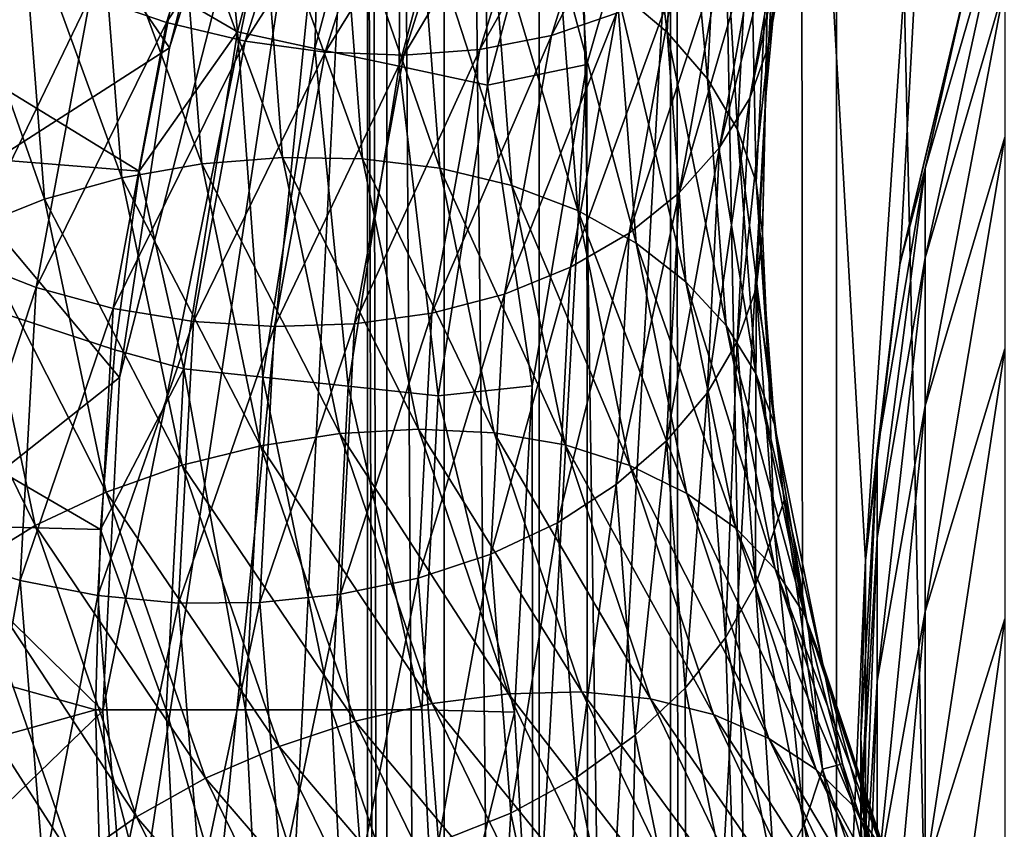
# Model space of a CAD drawing. Header units: metres. Extents: x -44 to 117, y -432 to 89.
# Tile 866 of 1056: x -17.26 to -12.27, y -67.61 to -63.5. Entities that reach past the tile are written whole.
import ezdxf

# ---------------------------------------------------------------- set-up
doc = ezdxf.new("R2010")
doc.units = ezdxf.units.M
doc.layers.add('solid_125568', color=7, linetype='CONTINUOUS')

msp = doc.modelspace()

# ---------------------------------------------------------------- linework, layer by layer
at = {"layer": 'solid_125568'}
for points in [[(-15.40254, -93, 340.735443), (-15.402534, -48, 340.735504), (-15.5, -48, 339)], [(-15.5, -60.414574, 339), (-15.40254, -93, 340.735443), (-15.5, -48, 339)], [(-15.40254, -93, 340.735443), (-15.111373, -93, 342.449127), (-15.402534, -48, 340.735504)], [(-15.111373, -93, 342.449127), (-15.111362, -48, 342.449158), (-15.402534, -48, 340.735504)], [(-15.111373, -93, 342.449127), (-14.630195, -93, 344.119324), (-15.111362, -48, 342.449158)], [(-14.630195, -93, 344.119324), (-14.630145, -48, 344.119446), (-15.111362, -48, 342.449158)], [(-14.630195, -93, 344.119324), (-13.965014, -93, 345.725189), (-14.630145, -48, 344.119446)], [(-13.965014, -93, 345.725189), (-13.964935, -48, 345.725372), (-14.630145, -48, 344.119446)], [(-13.965014, -93, 345.725189), (-13.124227, -93, 347.24649), (-13.964935, -48, 345.725372)], [(-13.124227, -93, 347.24649), (-13.124097, -48, 347.246704), (-13.964935, -48, 345.725372)], [(-13.124227, -93, 347.24649), (-12.118398, -93, 348.664093), (-13.124097, -48, 347.246704)], [(-12.118398, -93, 348.664093), (-12.118189, -48, 348.664337), (-13.124097, -48, 347.246704)], [(-12.500022, -59.156666, 266.5), (-12.977232, -66.241318, 266.5), (-13.301452, -60.61076, 266.5)], [(-12.500022, -59.156666, 266.5), (-12.802526, -64.74556, 266.5), (-12.977232, -66.241318, 266.5)], [(-12.500022, -59.156666, 266.5), (-12.452427, -63.269264, 266.5), (-12.802526, -64.74556, 266.5)], [(-16.840956, -67.005081, 339), (-15.5, -60.414574, 339), (-16.756636, -65.316864, 339)], [(-16.755577, -68.693657, 339), (-15.5, -60.414574, 339), (-16.840956, -67.005081, 339)], [(-16.756636, -65.316864, 339), (-15.5, -60.414574, 339), (-16.503376, -63.644943, 339)], [(-16.501005, -70.366684, 339), (-15.5, -60.414574, 339), (-16.755577, -68.693657, 339)], [(-16.503376, -63.644943, 339), (-15.5, -60.414574, 339), (-16.083273, -62.005394, 339)], [(-16.080383, -72.003906, 339), (-15.5, -60.414574, 339), (-16.501005, -70.366684, 339)], [(-16.080383, -72.003906, 339), (-15.5, -73.585426, 339), (-15.5, -60.414574, 339)], [(-15.5, -60.414574, 339), (-15.5, -73.585426, 339), (-15.40254, -93, 340.735443)], [(-13.301452, -60.61076, 266.5), (-13.924395, -71.887314, 266.5), (-13.932282, -62.135212, 266.5)], [(-13.301452, -60.61076, 266.5), (-13.291088, -73.410728, 266.5), (-13.924395, -71.887314, 266.5)], [(-13.301452, -60.61076, 266.5), (-12.977232, -66.241318, 266.5), (-13.291088, -73.410728, 266.5)], [(-16.159698, -63.565151, 267.072937), (-16.263805, -62.485748, 267.378693), (-15.712133, -61.894817, 267.072937)], [(-16.159698, -63.565151, 267.072937), (-15.712133, -61.894817, 267.072937), (-15.766674, -63.648689, 266.826752)], [(-15.712133, -61.894817, 267.072937), (-15.329995, -62.018982, 266.826752), (-15.766674, -63.648689, 266.826752)], [(-16.65653, -64.270561, 267.378693), (-20.5, -63.961185, 271.223572), (-20.5, -61.914711, 271.621307)], [(-16.484341, -63.372837, 267.378693), (-16.65653, -64.270561, 267.378693), (-20.5, -61.914711, 271.621307)], [(-16.503376, -63.644943, 339), (-16.083273, -62.005394, 339), (-17.224192, -62.591362, 335.706604)], [(-15.766674, -63.648689, 266.826752), (-15.329995, -62.018982, 266.826752), (-15.340792, -63.739216, 266.646545)], [(-15.329995, -62.018982, 266.826752), (-14.915908, -62.153526, 266.646545), (-15.340792, -63.739216, 266.646545)], [(-16.904335, -63.384155, 900.804504), (-16.519276, -63.517509, 900.816406), (-16.063076, -62.090366, 901.87915)], [(-16.063076, -62.090366, 901.87915), (-16.519276, -63.517509, 900.816406), (-15.674752, -62.213505, 901.822083)], [(-13.9828, -63.565365, 896.100342), (-14.236588, -63.350231, 895.901611), (-14.170581, -62.060612, 896.779236)], [(-13.917931, -62.295189, 896.959778), (-13.9828, -63.565365, 896.100342), (-14.170581, -62.060612, 896.779236)], [(-15.340792, -63.739216, 266.646545), (-14.915908, -62.153526, 266.646545), (-14.892558, -63.834488, 266.536713)], [(-14.915908, -62.153526, 266.646545), (-14.480089, -62.295135, 266.536713), (-14.892558, -63.834488, 266.536713)], [(-13.932282, -62.135212, 266.5), (-14.389252, -63.729527, 266.5), (-14.480089, -62.295135, 266.536713)], [(-13.932282, -62.135212, 266.5), (-14.383941, -70.293732, 266.5), (-14.389252, -63.729527, 266.5)], [(-13.932282, -62.135212, 266.5), (-13.924395, -71.887314, 266.5), (-14.383941, -70.293732, 266.5)], [(-14.568661, -63.5835, 900.338257), (-14.239073, -63.469501, 900.146179), (-13.845744, -62.199997, 901.026367)], [(-14.166244, -62.291744, 901.245728), (-14.568661, -63.5835, 900.338257), (-13.845744, -62.199997, 901.026367)], [(-16.519276, -63.517509, 900.816406), (-16.119904, -63.612431, 900.790405), (-15.674752, -62.213505, 901.822083)], [(-15.674752, -62.213505, 901.822083), (-16.119904, -63.612431, 900.790405), (-15.281667, -62.296974, 901.728027)], [(-16.119904, -63.612431, 900.790405), (-15.715666, -63.667618, 900.728149), (-15.281667, -62.296974, 901.728027)], [(-15.281667, -62.296974, 901.728027), (-15.715666, -63.667618, 900.728149), (-14.89305, -62.338985, 901.599121)], [(-14.930546, -63.654243, 900.500671), (-14.568661, -63.5835, 900.338257), (-14.166244, -62.291744, 901.245728)], [(-14.518159, -62.337818, 901.437622), (-14.930546, -63.654243, 900.500671), (-14.166244, -62.291744, 901.245728)], [(-14.389252, -63.729527, 266.5), (-14.892558, -63.834488, 266.536713), (-14.480089, -62.295135, 266.536713)], [(-13.777343, -63.803383, 896.318542), (-13.9828, -63.565365, 896.100342), (-13.917931, -62.295189, 896.959778)], [(-13.713406, -62.549282, 897.163818), (-13.777343, -63.803383, 896.318542), (-13.917931, -62.295189, 896.959778)], [(-15.715666, -63.667618, 900.728149), (-15.316047, -63.681915, 900.631104), (-14.89305, -62.338985, 901.599121)], [(-15.316047, -63.681915, 900.631104), (-14.930546, -63.654243, 900.500671), (-14.518159, -62.337818, 901.437622)], [(-14.89305, -62.338985, 901.599121), (-15.316047, -63.681915, 900.631104), (-14.518159, -62.337818, 901.437622)], [(-13.563691, -63.900143, 898.358887), (-13.468946, -63.635441, 898.110535), (-13.252798, -62.41169, 898.930725)], [(-13.346026, -62.671192, 899.188721), (-13.563691, -63.900143, 898.358887), (-13.252798, -62.41169, 898.930725)], [(-13.252798, -62.41169, 898.930725), (-13.468946, -63.635441, 898.110535), (-13.311299, -62.554852, 898.403809)], [(-16.159698, -63.565151, 267.072937), (-16.484341, -63.372837, 267.378693), (-16.263805, -62.485748, 267.378693)], [(-13.625051, -64.058777, 896.551147), (-13.777343, -63.803383, 896.318542), (-13.713406, -62.549282, 897.163818)], [(-13.561819, -62.817024, 897.386536), (-13.625051, -64.058777, 896.551147), (-13.713406, -62.549282, 897.163818)], [(-13.468946, -63.635441, 898.110535), (-13.420795, -63.231873, 897.951782), (-13.311299, -62.554852, 898.403809)], [(-17.578888, -64.33699, 335.706604), (-17.224192, -62.591362, 335.706604), (-18.077271, -63.278858, 332.339172)], [(-16.503376, -63.644943, 339), (-17.224192, -62.591362, 335.706604), (-17.578888, -64.33699, 335.706604)], [(-13.716107, -64.150169, 898.600952), (-13.563691, -63.900143, 898.358887), (-13.346026, -62.671192, 899.188721)], [(-13.496016, -62.91188, 899.445007), (-13.716107, -64.150169, 898.600952), (-13.346026, -62.671192, 899.188721)], [(-16.452589, -62.786198, 895.357666), (-16.340189, -64.233543, 894.307739), (-16.860533, -62.827805, 895.389832)], [(-16.039883, -62.783638, 895.361023), (-15.930298, -64.201324, 894.343506), (-16.452589, -62.786198, 895.357666)], [(-15.930298, -64.201324, 894.343506), (-16.340189, -64.233543, 894.307739), (-16.452589, -62.786198, 895.357666)], [(-15.525278, -64.208298, 894.41394), (-15.930298, -64.201324, 894.343506), (-16.039883, -62.783638, 895.361023)], [(-15.632075, -62.820171, 895.39978), (-15.525278, -64.208298, 894.41394), (-16.039883, -62.783638, 895.361023)], [(-16.860533, -62.827805, 895.389832), (-16.745352, -64.304176, 894.307434), (-17.254045, -62.908344, 895.457581)], [(-16.340189, -64.233543, 894.307739), (-16.745352, -64.304176, 894.307434), (-16.860533, -62.827805, 895.389832)], [(-15.134741, -64.255165, 894.518372), (-15.525278, -64.208298, 894.41394), (-15.632075, -62.820171, 895.39978)], [(-15.238834, -62.895779, 895.473999), (-15.134741, -64.255165, 894.518372), (-15.632075, -62.820171, 895.39978)], [(-13.530757, -64.326042, 896.792969), (-13.625051, -64.058777, 896.551147), (-13.561819, -62.817024, 897.386536)], [(-13.46798, -63.092552, 897.623169), (-13.530757, -64.326042, 896.792969), (-13.561819, -62.817024, 897.386536)], [(-17.254045, -62.908344, 895.457581), (-17.13619, -64.412376, 894.343445), (-17.623465, -63.027683, 895.561035)], [(-16.745352, -64.304176, 894.307434), (-17.13619, -64.412376, 894.343445), (-17.254045, -62.908344, 895.457581)], [(-14.768292, -64.342682, 894.656006), (-15.134741, -64.255165, 894.518372), (-15.238834, -62.895779, 895.473999)], [(-14.869824, -63.010483, 895.583618), (-14.768292, -64.342682, 894.656006), (-15.238834, -62.895779, 895.473999)], [(-12.270483, -62.861412, 235.593475), (-12.674063, -64.257858, 235.704498), (-12.453864, -63.271557, 239.5)], [(-12.674063, -64.709412, 231.929123), (-12.674063, -64.257858, 235.704498), (-12.270483, -62.861412, 235.593475)], [(-12.270483, -63.326172, 231.707672), (-12.674063, -64.709412, 231.929123), (-12.270483, -62.861412, 235.593475)], [(-13.921377, -64.380043, 898.831543), (-13.716107, -64.150169, 898.600952), (-13.496016, -62.91188, 899.445007)], [(-13.698018, -63.128601, 899.693787), (-13.921377, -64.380043, 898.831543), (-13.496016, -62.91188, 899.445007)], [(-17.13619, -64.412376, 894.343445), (-17.503119, -64.557289, 894.416626), (-17.623465, -63.027683, 895.561035)], [(-14.434691, -64.470688, 894.825134), (-14.768292, -64.342682, 894.656006), (-14.869824, -63.010483, 895.583618)], [(-14.533874, -63.163464, 895.727661), (-14.434691, -64.470688, 894.825134), (-14.869824, -63.010483, 895.583618)], [(-13.46798, -63.092552, 897.623169), (-13.499354, -64.586731, 897.037781), (-13.530757, -64.326042, 896.792969)], [(-13.46798, -63.092552, 897.623169), (-13.483542, -63.909344, 897.496033), (-13.499354, -64.586731, 897.037781)], [(-13.46798, -63.092552, 897.623169), (-13.420795, -63.231873, 897.951782), (-13.483542, -63.909344, 897.496033)], [(-14.174684, -64.584274, 899.045288), (-13.921377, -64.380043, 898.831543), (-13.698018, -63.128601, 899.693787)], [(-13.947285, -63.316189, 899.929382), (-14.174684, -64.584274, 899.045288), (-13.698018, -63.128601, 899.693787)], [(-14.139488, -64.635109, 895.020935), (-14.434691, -64.470688, 894.825134), (-14.533874, -63.163464, 895.727661)], [(-14.236588, -63.350231, 895.901611), (-14.139488, -64.635109, 895.020935), (-14.533874, -63.163464, 895.727661)], [(-17.265638, -63.213688, 900.753174), (-17.547092, -64.716751, 899.598572), (-16.904335, -63.384155, 900.804504)], [(-13.468946, -63.635441, 898.110535), (-13.483542, -63.909344, 897.496033), (-13.420795, -63.231873, 897.951782)], [(-12.802526, -64.74556, 266.5), (-12.452427, -63.269264, 266.5), (-12.802501, -64.742577, 239.5)], [(-12.452427, -63.269264, 266.5), (-12.453864, -63.271557, 239.5), (-12.802501, -64.742577, 239.5)], [(-12.674063, -64.257858, 235.704498), (-12.802501, -64.742577, 239.5), (-12.453864, -63.271557, 239.5)], [(-14.471211, -64.757393, 899.237), (-14.174684, -64.584274, 899.045288), (-13.947285, -63.316189, 899.929382)], [(-14.239073, -63.469501, 900.146179), (-14.471211, -64.757393, 899.237), (-13.947285, -63.316189, 899.929382)], [(-13.88747, -64.830894, 895.237854), (-14.139488, -64.635109, 895.020935), (-14.236588, -63.350231, 895.901611)], [(-13.9828, -63.565365, 896.100342), (-13.88747, -64.830894, 895.237854), (-14.236588, -63.350231, 895.901611)], [(-12.674063, -65.459045, 228.201462), (-12.674063, -64.709412, 231.929123), (-12.270483, -63.326172, 231.707672)], [(-12.270483, -64.097725, 227.870987), (-12.674063, -65.459045, 228.201462), (-12.270483, -63.326172, 231.707672)], [(-17.547092, -64.716751, 899.598572), (-17.17985, -64.860512, 899.677856), (-16.904335, -63.384155, 900.804504)], [(-16.904335, -63.384155, 900.804504), (-17.17985, -64.860512, 899.677856), (-16.519276, -63.517509, 900.816406)], [(-16.159698, -63.565151, 267.072937), (-16.65653, -64.270561, 267.378693), (-16.484341, -63.372837, 267.378693)], [(-14.806157, -64.894028, 899.401184), (-14.471211, -64.757393, 899.237), (-14.239073, -63.469501, 900.146179)], [(-14.568661, -63.5835, 900.338257), (-14.806157, -64.894028, 899.401184), (-14.239073, -63.469501, 900.146179)], [(-17.17985, -64.860512, 899.677856), (-16.788473, -64.965828, 899.720032), (-16.519276, -63.517509, 900.816406)], [(-16.519276, -63.517509, 900.816406), (-16.788473, -64.965828, 899.720032), (-16.119904, -63.612431, 900.790405)], [(-16.430212, -65.273117, 267.072937), (-16.65653, -64.270561, 267.378693), (-16.159698, -63.565151, 267.072937)], [(-16.430212, -65.273117, 267.072937), (-16.159698, -63.565151, 267.072937), (-16.030609, -65.315117, 266.826752)], [(-16.159698, -63.565151, 267.072937), (-15.766674, -63.648689, 266.826752), (-16.030609, -65.315117, 266.826752)], [(-15.173914, -64.989868, 899.533386), (-14.806157, -64.894028, 899.401184), (-14.568661, -63.5835, 900.338257)], [(-14.930546, -63.654243, 900.500671), (-15.173914, -64.989868, 899.533386), (-14.568661, -63.5835, 900.338257)], [(-13.683435, -65.05291, 895.470337), (-13.88747, -64.830894, 895.237854), (-13.9828, -63.565365, 896.100342)], [(-13.777343, -63.803383, 896.318542), (-13.683435, -65.05291, 895.470337), (-13.9828, -63.565365, 896.100342)], [(-16.756636, -65.316864, 339), (-16.503376, -63.644943, 339), (-17.578888, -64.33699, 335.706604)], [(-16.788473, -64.965828, 899.720032), (-16.382572, -65.032013, 899.725952), (-16.119904, -63.612431, 900.790405)], [(-16.119904, -63.612431, 900.790405), (-16.382572, -65.032013, 899.725952), (-15.715666, -63.667618, 900.728149)], [(-16.030609, -65.315117, 266.826752), (-15.766674, -63.648689, 266.826752), (-15.597598, -65.360626, 266.646545)], [(-15.766674, -63.648689, 266.826752), (-15.340792, -63.739216, 266.646545), (-15.597598, -65.360626, 266.646545)], [(-15.56566, -65.044518, 899.631958), (-15.173914, -64.989868, 899.533386), (-14.930546, -63.654243, 900.500671)], [(-15.316047, -63.681915, 900.631104), (-15.56566, -65.044518, 899.631958), (-14.930546, -63.654243, 900.500671)], [(-13.62689, -65.13549, 897.513977), (-13.531707, -64.865578, 897.275452), (-13.468946, -63.635441, 898.110535)], [(-13.563691, -63.900143, 898.358887), (-13.62689, -65.13549, 897.513977), (-13.468946, -63.635441, 898.110535)], [(-13.468946, -63.635441, 898.110535), (-13.531707, -64.865578, 897.275452), (-13.483542, -63.909344, 897.496033)], [(-16.382572, -65.032013, 899.725952), (-15.971758, -65.058411, 899.696411), (-15.715666, -63.667618, 900.728149)], [(-15.715666, -63.667618, 900.728149), (-15.971758, -65.058411, 899.696411), (-15.316047, -63.681915, 900.631104)], [(-15.971758, -65.058411, 899.696411), (-15.56566, -65.044518, 899.631958), (-15.316047, -63.681915, 900.631104)], [(-15.597598, -65.360626, 266.646545), (-15.340792, -63.739216, 266.646545), (-15.141861, -65.408524, 266.536713)], [(-15.340792, -63.739216, 266.646545), (-14.892558, -63.834488, 266.536713), (-15.141861, -65.408524, 266.536713)], [(-14.389252, -63.729527, 266.5), (-14.665768, -65.358582, 266.5), (-14.892558, -63.834488, 266.536713)], [(-14.389252, -63.729527, 266.5), (-14.663097, -68.665108, 266.5), (-14.665768, -65.358582, 266.5)], [(-14.389252, -63.729527, 266.5), (-14.383941, -70.293732, 266.5), (-14.663097, -68.665108, 266.5)], [(-13.532184, -65.296005, 895.712891), (-13.683435, -65.05291, 895.470337), (-13.777343, -63.803383, 896.318542)], [(-13.625051, -64.058777, 896.551147), (-13.532184, -65.296005, 895.712891), (-13.777343, -63.803383, 896.318542)], [(-14.665768, -65.358582, 266.5), (-15.141861, -65.408524, 266.536713), (-14.892558, -63.834488, 266.536713)], [(-13.779998, -65.394897, 897.741699), (-13.62689, -65.13549, 897.513977), (-13.563691, -63.900143, 898.358887)], [(-13.716107, -64.150169, 898.600952), (-13.779998, -65.394897, 897.741699), (-13.563691, -63.900143, 898.358887)], [(-13.531707, -64.865578, 897.275452), (-13.499354, -64.586731, 897.037781), (-13.483542, -63.909344, 897.496033)], [(-16.853989, -66.087372, 267.378693), (-20.5, -65.992523, 271.024719), (-20.5, -63.961185, 271.223572)], [(-16.779867, -65.176292, 267.378693), (-16.853989, -66.087372, 267.378693), (-20.5, -63.961185, 271.223572)], [(-16.65653, -64.270561, 267.378693), (-16.779867, -65.176292, 267.378693), (-20.5, -63.961185, 271.223572)], [(-13.438514, -65.555038, 895.9599), (-13.532184, -65.296005, 895.712891), (-13.625051, -64.058777, 896.551147)], [(-13.530757, -64.326042, 896.792969), (-13.438514, -65.555038, 895.9599), (-13.625051, -64.058777, 896.551147)], [(-12.674063, -66.502022, 224.545029), (-12.674063, -65.459045, 228.201462), (-12.270483, -64.097725, 227.870987)], [(-12.270483, -65.171211, 224.10759), (-12.674063, -66.502022, 224.545029), (-12.270483, -64.097725, 227.870987)], [(-13.986197, -65.637993, 897.953857), (-13.779998, -65.394897, 897.741699), (-13.716107, -64.150169, 898.600952)], [(-13.921377, -64.380043, 898.831543), (-13.986197, -65.637993, 897.953857), (-13.716107, -64.150169, 898.600952)], [(-15.930298, -64.201324, 894.343506), (-15.639897, -65.600723, 893.336975), (-16.340189, -64.233543, 894.307739)], [(-15.242262, -65.578606, 893.438843), (-15.639897, -65.600723, 893.336975), (-15.930298, -64.201324, 894.343506)], [(-15.525278, -64.208298, 894.41394), (-15.242262, -65.578606, 893.438843), (-15.930298, -64.201324, 894.343506)], [(-16.340189, -64.233543, 894.307739), (-16.042322, -65.662117, 893.269043), (-16.745352, -64.304176, 894.307434)], [(-15.639897, -65.600723, 893.336975), (-16.042322, -65.662117, 893.269043), (-16.340189, -64.233543, 894.307739)], [(-14.858862, -65.597206, 893.573181), (-15.242262, -65.578606, 893.438843), (-15.525278, -64.208298, 894.41394)], [(-15.134741, -64.255165, 894.518372), (-14.858862, -65.597206, 893.573181), (-15.525278, -64.208298, 894.41394)], [(-14.499135, -65.657967, 893.738525), (-14.858862, -65.597206, 893.573181), (-15.134741, -64.255165, 894.518372)], [(-14.768292, -64.342682, 894.656006), (-14.499135, -65.657967, 893.738525), (-15.134741, -64.255165, 894.518372)], [(-16.745352, -64.304176, 894.307434), (-16.440105, -65.761299, 893.236633), (-17.13619, -64.412376, 894.343445)], [(-16.430212, -65.273117, 267.072937), (-16.779867, -65.176292, 267.378693), (-16.65653, -64.270561, 267.378693)], [(-16.042322, -65.662117, 893.269043), (-16.440105, -65.761299, 893.236633), (-16.745352, -64.304176, 894.307434)], [(-12.674063, -64.257858, 235.704498), (-12.918259, -65.690575, 235.818405), (-12.802501, -64.742577, 239.5)], [(-12.918259, -66.128578, 232.156326), (-12.918259, -65.690575, 235.818405), (-12.674063, -64.257858, 235.704498)], [(-12.674063, -64.709412, 231.929123), (-12.918259, -66.128578, 232.156326), (-12.674063, -64.257858, 235.704498)], [(-16.756636, -65.316864, 339), (-17.578888, -64.33699, 335.706604), (-17.75713, -66.109352, 335.706604)], [(-14.17167, -65.761406, 893.932556), (-14.499135, -65.657967, 893.738525), (-14.768292, -64.342682, 894.656006)], [(-14.434691, -64.470688, 894.825134), (-14.17167, -65.761406, 893.932556), (-14.768292, -64.342682, 894.656006)], [(-13.530757, -64.326042, 896.792969), (-13.499354, -64.586731, 897.037781), (-13.468062, -65.263504, 896.578125)], [(-13.530757, -64.326042, 896.792969), (-13.468062, -65.263504, 896.578125), (-13.438514, -65.555038, 895.9599)], [(-14.240658, -65.858948, 898.145508), (-13.986197, -65.637993, 897.953857), (-13.921377, -64.380043, 898.831543)], [(-14.174684, -64.584274, 899.045288), (-14.240658, -65.858948, 898.145508), (-13.921377, -64.380043, 898.831543)], [(-17.13619, -64.412376, 894.343445), (-16.823833, -65.896706, 893.241211), (-17.503119, -64.557289, 894.416626)], [(-16.440105, -65.761299, 893.236633), (-16.823833, -65.896706, 893.241211), (-17.13619, -64.412376, 894.343445)], [(-13.8819, -65.903847, 894.150024), (-14.17167, -65.761406, 893.932556), (-14.434691, -64.470688, 894.825134)], [(-14.139488, -64.635109, 895.020935), (-13.8819, -65.903847, 894.150024), (-14.434691, -64.470688, 894.825134)], [(-17.503119, -64.557289, 894.416626), (-17.184105, -66.066765, 893.284363), (-17.837328, -64.737297, 894.526855)], [(-16.823833, -65.896706, 893.241211), (-17.184105, -66.066765, 893.284363), (-17.503119, -64.557289, 894.416626)], [(-14.538548, -66.051971, 898.311768), (-14.240658, -65.858948, 898.145508), (-14.174684, -64.584274, 899.045288)], [(-14.471211, -64.757393, 899.237), (-14.538548, -66.051971, 898.311768), (-14.174684, -64.584274, 899.045288)], [(-13.531707, -64.865578, 897.275452), (-13.468062, -65.263504, 896.578125), (-13.499354, -64.586731, 897.037781)], [(-13.634513, -66.080597, 894.38501), (-13.8819, -65.903847, 894.150024), (-14.139488, -64.635109, 895.020935)], [(-13.88747, -64.830894, 895.237854), (-13.634513, -66.080597, 894.38501), (-14.139488, -64.635109, 895.020935)], [(-17.184105, -66.066765, 893.284363), (-17.512266, -66.269226, 893.366699), (-17.837328, -64.737297, 894.526855)], [(-17.547092, -64.716751, 899.598572), (-17.628714, -66.227829, 898.424622), (-17.17985, -64.860512, 899.677856)], [(-12.802526, -64.74556, 266.5), (-12.802501, -64.742577, 239.5), (-12.978006, -66.244118, 239.5)], [(-12.918259, -65.690575, 235.818405), (-12.978006, -66.244118, 239.5), (-12.802501, -64.742577, 239.5)], [(-12.977232, -66.241318, 266.5), (-12.802526, -64.74556, 266.5), (-12.978006, -66.244118, 239.5)], [(-12.918259, -66.855705, 228.540527), (-12.918259, -66.128578, 232.156326), (-12.674063, -64.709412, 231.929123)], [(-12.674063, -65.459045, 228.201462), (-12.918259, -66.855705, 228.540527), (-12.674063, -64.709412, 231.929123)], [(-14.875036, -66.21138, 898.447754), (-14.538548, -66.051971, 898.311768), (-14.471211, -64.757393, 899.237)], [(-14.806157, -64.894028, 899.401184), (-14.875036, -66.21138, 898.447754), (-14.471211, -64.757393, 899.237)], [(-13.434216, -66.286865, 894.631592), (-13.634513, -66.080597, 894.38501), (-13.88747, -64.830894, 895.237854)], [(-13.683435, -65.05291, 895.470337), (-13.434216, -66.286865, 894.631592), (-13.88747, -64.830894, 895.237854)], [(-17.628714, -66.227829, 898.424622), (-17.259714, -66.344696, 898.532227), (-17.17985, -64.860512, 899.677856)], [(-17.17985, -64.860512, 899.677856), (-17.259714, -66.344696, 898.532227), (-16.788473, -64.965828, 899.720032)], [(-15.244477, -66.332466, 898.549316), (-14.875036, -66.21138, 898.447754), (-14.806157, -64.894028, 899.401184)], [(-15.173914, -64.989868, 899.533386), (-15.244477, -66.332466, 898.549316), (-14.806157, -64.894028, 899.401184)], [(-13.62689, -65.13549, 897.513977), (-13.533971, -66.366295, 896.666199), (-13.531707, -64.865578, 897.275452)], [(-13.533971, -66.366295, 896.666199), (-13.439439, -66.091209, 896.4375), (-13.531707, -64.865578, 897.275452)], [(-13.531707, -64.865578, 897.275452), (-13.439439, -66.091209, 896.4375), (-13.468062, -65.263504, 896.578125)], [(-17.259714, -66.344696, 898.532227), (-16.866476, -66.421791, 898.605164), (-16.788473, -64.965828, 899.720032)], [(-16.788473, -64.965828, 899.720032), (-16.866476, -66.421791, 898.605164), (-16.382572, -65.032013, 899.725952)], [(-15.638005, -66.414238, 898.615662), (-15.244477, -66.332466, 898.549316), (-15.173914, -64.989868, 899.533386)], [(-15.56566, -65.044518, 899.631958), (-15.638005, -66.414238, 898.615662), (-15.173914, -64.989868, 899.533386)], [(-16.866476, -66.421791, 898.605164), (-16.458668, -66.459068, 898.643433), (-16.382572, -65.032013, 899.725952)], [(-16.382572, -65.032013, 899.725952), (-16.458668, -66.459068, 898.643433), (-15.971758, -65.058411, 899.696411)], [(-16.045958, -66.456505, 898.646973), (-15.638005, -66.414238, 898.615662), (-15.56566, -65.044518, 899.631958)], [(-15.971758, -65.058411, 899.696411), (-16.045958, -66.456505, 898.646973), (-15.56566, -65.044518, 899.631958)], [(-13.285721, -66.51786, 894.883972), (-13.434216, -66.286865, 894.631592), (-13.683435, -65.05291, 895.470337)], [(-13.532184, -65.296005, 895.712891), (-13.285721, -66.51786, 894.883972), (-13.683435, -65.05291, 895.470337)], [(-16.458668, -66.459068, 898.643433), (-16.045958, -66.456505, 898.646973), (-15.971758, -65.058411, 899.696411)], [(-13.779998, -65.394897, 897.741699), (-13.686015, -66.635017, 896.879578), (-13.62689, -65.13549, 897.513977)], [(-13.686015, -66.635017, 896.879578), (-13.533971, -66.366295, 896.666199), (-13.62689, -65.13549, 897.513977)], [(-16.430212, -65.273117, 267.072937), (-16.853989, -66.087372, 267.378693), (-16.779867, -65.176292, 267.378693)], [(-12.674063, -67.831772, 220.982849), (-12.674063, -66.502022, 224.545029), (-12.270483, -65.171211, 224.10759)], [(-12.270483, -66.539856, 220.441223), (-12.674063, -67.831772, 220.982849), (-12.270483, -65.171211, 224.10759)], [(-16.520716, -67, 267.072937), (-16.853989, -66.087372, 267.378693), (-16.430212, -65.273117, 267.072937)], [(-16.520716, -67, 267.072937), (-16.430212, -65.273117, 267.072937), (-16.118912, -67, 266.826752)], [(-16.430212, -65.273117, 267.072937), (-16.030609, -65.315117, 266.826752), (-16.118912, -67, 266.826752)], [(-13.193739, -66.768776, 895.136169), (-13.285721, -66.51786, 894.883972), (-13.532184, -65.296005, 895.712891)], [(-13.438514, -65.555038, 895.9599), (-13.193739, -66.768776, 895.136169), (-13.532184, -65.296005, 895.712891)], [(-13.439439, -66.091209, 896.4375), (-13.389812, -65.938904, 896.118408), (-13.468062, -65.263504, 896.578125)], [(-13.438514, -65.555038, 895.9599), (-13.468062, -65.263504, 896.578125), (-13.389812, -65.938904, 896.118408)], [(-16.840956, -67.005081, 339), (-16.756636, -65.316864, 339), (-17.75713, -66.109352, 335.706604)], [(-16.118912, -67, 266.826752), (-16.030609, -65.315117, 266.826752), (-15.683514, -67, 266.646545)], [(-16.030609, -65.315117, 266.826752), (-15.597598, -65.360626, 266.646545), (-15.683514, -67, 266.646545)], [(-15.683514, -67, 266.646545), (-15.597598, -65.360626, 266.646545), (-15.225266, -67, 266.536713)], [(-15.597598, -65.360626, 266.646545), (-15.141861, -65.408524, 266.536713), (-15.225266, -67, 266.536713)], [(-14.665768, -65.358582, 266.5), (-14.756181, -67.011917, 266.5), (-15.141861, -65.408524, 266.536713)], [(-14.665768, -65.358582, 266.5), (-14.663097, -68.665108, 266.5), (-14.756181, -67.011917, 266.5)], [(-13.986197, -65.637993, 897.953857), (-13.89078, -66.891243, 897.073242), (-13.779998, -65.394897, 897.741699)], [(-13.89078, -66.891243, 897.073242), (-13.686015, -66.635017, 896.879578), (-13.779998, -65.394897, 897.741699)], [(-14.756181, -67.011917, 266.5), (-15.225266, -67, 266.536713), (-15.141861, -65.408524, 266.536713)], [(-12.918259, -67.867386, 224.99382), (-12.918259, -66.855705, 228.540527), (-12.674063, -65.459045, 228.201462)], [(-12.674063, -66.502022, 224.545029), (-12.918259, -67.867386, 224.99382), (-12.674063, -65.459045, 228.201462)], [(-15.639897, -65.600723, 893.336975), (-15.172352, -66.968948, 892.355835), (-16.042322, -65.662117, 893.269043)], [(-15.242262, -65.578606, 893.438843), (-14.786604, -66.918564, 892.488403), (-15.639897, -65.600723, 893.336975)], [(-14.786604, -66.918564, 892.488403), (-15.172352, -66.968948, 892.355835), (-15.639897, -65.600723, 893.336975)], [(-14.414683, -66.909676, 892.6521), (-14.786604, -66.918564, 892.488403), (-15.242262, -65.578606, 893.438843)], [(-14.858862, -65.597206, 893.573181), (-14.414683, -66.909676, 892.6521), (-15.242262, -65.578606, 893.438843)], [(-14.065753, -66.944443, 892.844604), (-14.414683, -66.909676, 892.6521), (-14.858862, -65.597206, 893.573181)], [(-14.499135, -65.657967, 893.738525), (-14.065753, -66.944443, 892.844604), (-14.858862, -65.597206, 893.573181)], [(-13.438514, -65.555038, 895.9599), (-13.389812, -65.938904, 896.118408), (-13.264941, -66.61026, 895.661316)], [(-13.438514, -65.555038, 895.9599), (-13.264941, -66.61026, 895.661316), (-13.193739, -66.768776, 895.136169)], [(-14.240658, -65.858948, 898.145508), (-14.143479, -67.128822, 897.242737), (-13.986197, -65.637993, 897.953857)], [(-14.143479, -67.128822, 897.242737), (-13.89078, -66.891243, 897.073242), (-13.986197, -65.637993, 897.953857)], [(-16.042322, -65.662117, 893.269043), (-15.562751, -67.058708, 892.25647), (-16.440105, -65.761299, 893.236633)], [(-15.172352, -66.968948, 892.355835), (-15.562751, -67.058708, 892.25647), (-16.042322, -65.662117, 893.269043)], [(-13.748135, -67.023994, 893.063049), (-14.065753, -66.944443, 892.844604), (-14.499135, -65.657967, 893.738525)], [(-14.17167, -65.761406, 893.932556), (-13.748135, -67.023994, 893.063049), (-14.499135, -65.657967, 893.738525)], [(-12.918259, -65.690575, 235.818405), (-13, -67.141533, 235.933746), (-12.978006, -66.244118, 239.5)], [(-13, -67.565811, 232.386414), (-13, -67.141533, 235.933746), (-12.918259, -65.690575, 235.818405)], [(-12.918259, -66.128578, 232.156326), (-13, -67.565811, 232.386414), (-12.918259, -65.690575, 235.818405)], [(-16.440105, -65.761299, 893.236633), (-15.948648, -67.185646, 892.192566), (-16.823833, -65.896706, 893.241211)], [(-15.562751, -67.058708, 892.25647), (-15.948648, -67.185646, 892.192566), (-16.440105, -65.761299, 893.236633)], [(-13.46708, -67.145073, 893.301697), (-13.748135, -67.023994, 893.063049), (-14.17167, -65.761406, 893.932556)], [(-13.8819, -65.903847, 894.150024), (-13.46708, -67.145073, 893.301697), (-14.17167, -65.761406, 893.932556)], [(-16.823833, -65.896706, 893.241211), (-16.320921, -67.347504, 892.166321), (-17.184105, -66.066765, 893.284363)], [(-15.948648, -67.185646, 892.192566), (-16.320921, -67.347504, 892.166321), (-16.823833, -65.896706, 893.241211)], [(-14.538548, -66.051971, 898.311768), (-14.43932, -67.341644, 897.383606), (-14.240658, -65.858948, 898.145508)], [(-14.43932, -67.341644, 897.383606), (-14.143479, -67.128822, 897.242737), (-14.240658, -65.858948, 898.145508)], [(-13.227127, -67.303314, 893.554382), (-13.46708, -67.145073, 893.301697), (-13.8819, -65.903847, 894.150024)], [(-13.634513, -66.080597, 894.38501), (-13.227127, -67.303314, 893.554382), (-13.8819, -65.903847, 894.150024)], [(-13.439439, -66.091209, 896.4375), (-13.194629, -67.301613, 895.608948), (-13.389812, -65.938904, 896.118408)], [(-13.194629, -67.301613, 895.608948), (-13.264941, -66.61026, 895.661316), (-13.389812, -65.938904, 896.118408)], [(-16.878679, -67.001129, 267.378693), (-20.5, -68.007477, 271.024719), (-20.5, -65.992523, 271.024719)], [(-16.853989, -66.087372, 267.378693), (-16.878679, -67.001129, 267.378693), (-20.5, -65.992523, 271.024719)], [(-17.184105, -66.066765, 893.284363), (-16.670456, -67.542015, 892.180115), (-17.512266, -66.269226, 893.366699)], [(-16.320921, -67.347504, 892.166321), (-16.670456, -67.542015, 892.180115), (-17.184105, -66.066765, 893.284363)], [(-16.520716, -67, 267.072937), (-16.878679, -67.001129, 267.378693), (-16.853989, -66.087372, 267.378693)], [(-14.875036, -66.21138, 898.447754), (-14.773495, -67.523689, 897.491272), (-14.538548, -66.051971, 898.311768)], [(-14.773495, -67.523689, 897.491272), (-14.43932, -67.341644, 897.383606), (-14.538548, -66.051971, 898.311768)], [(-13.032836, -67.49427, 893.814819), (-13.227127, -67.303314, 893.554382), (-13.634513, -66.080597, 894.38501)], [(-13.434216, -66.286865, 894.631592), (-13.032836, -67.49427, 893.814819), (-13.634513, -66.080597, 894.38501)], [(-13.533971, -66.366295, 896.666199), (-13.287436, -67.581779, 895.827942), (-13.439439, -66.091209, 896.4375)], [(-13.287436, -67.581779, 895.827942), (-13.194629, -67.301613, 895.608948), (-13.439439, -66.091209, 896.4375)], [(-16.840956, -67.005081, 339), (-17.75713, -66.109352, 335.706604), (-17.75713, -67.890656, 335.706604)], [(-13, -68.270164, 228.883911), (-13, -67.565811, 232.386414), (-12.918259, -66.128578, 232.156326)], [(-12.918259, -66.855705, 228.540527), (-13, -68.270164, 228.883911), (-12.918259, -66.128578, 232.156326)], [(-17.628714, -66.227829, 898.424622), (-17.508368, -67.732849, 897.247192), (-17.259714, -66.344696, 898.532227)], [(-15.244477, -66.332466, 898.549316), (-15.140387, -67.669884, 897.562134), (-14.875036, -66.21138, 898.447754)], [(-15.140387, -67.669884, 897.562134), (-14.773495, -67.523689, 897.491272), (-14.875036, -66.21138, 898.447754)], [(-13.291088, -73.410728, 266.5), (-12.977232, -66.241318, 266.5), (-12.977232, -67.758682, 266.5)], [(-13, -67.141533, 235.933746), (-12.978006, -67.755882, 239.5), (-12.978006, -66.244118, 239.5)], [(-12.977232, -66.241318, 266.5), (-12.978006, -66.244118, 239.5), (-12.978006, -67.755882, 239.5)], [(-12.977232, -67.758682, 266.5), (-12.977232, -66.241318, 266.5), (-12.978006, -67.755882, 239.5)], [(-17.512266, -66.269226, 893.366699), (-16.988855, -67.766296, 892.235107), (-17.802792, -66.498833, 893.484863)], [(-16.670456, -67.542015, 892.180115), (-16.988855, -67.766296, 892.235107), (-17.512266, -66.269226, 893.366699)], [(-12.88878, -67.713501, 894.076782), (-13.032836, -67.49427, 893.814819), (-13.434216, -66.286865, 894.631592)], [(-13.285721, -66.51786, 894.883972), (-12.88878, -67.713501, 894.076782), (-13.434216, -66.286865, 894.631592)], [(-17.508368, -67.732849, 897.247192), (-17.141836, -67.822968, 897.38324), (-17.259714, -66.344696, 898.532227)], [(-17.259714, -66.344696, 898.532227), (-17.141836, -67.822968, 897.38324), (-16.866476, -66.421791, 898.605164)], [(-15.638005, -66.414238, 898.615662), (-15.531188, -67.778633, 897.59613), (-15.244477, -66.332466, 898.549316)], [(-15.531188, -67.778633, 897.59613), (-15.140387, -67.669884, 897.562134), (-15.244477, -66.332466, 898.549316)], [(-13.686015, -66.635017, 896.879578), (-13.436691, -67.859657, 896.0271), (-13.533971, -66.366295, 896.666199)], [(-13.436691, -67.859657, 896.0271), (-13.287436, -67.581779, 895.827942), (-13.533971, -66.366295, 896.666199)], [(-17.141836, -67.822968, 897.38324), (-16.751242, -67.871979, 897.486938), (-16.866476, -66.421791, 898.605164)], [(-16.866476, -66.421791, 898.605164), (-16.751242, -67.871979, 897.486938), (-16.458668, -66.459068, 898.643433)], [(-16.045958, -66.456505, 898.646973), (-15.936318, -67.849113, 897.594299), (-15.638005, -66.414238, 898.615662)], [(-15.936318, -67.849113, 897.594299), (-15.531188, -67.778633, 897.59613), (-15.638005, -66.414238, 898.615662)], [(-16.988855, -67.766296, 892.235107), (-17.270741, -68.014748, 892.328491), (-17.802792, -66.498833, 893.484863)], [(-16.751242, -67.871979, 897.486938), (-16.346199, -67.880486, 897.557556), (-16.458668, -66.459068, 898.643433)], [(-16.458668, -66.459068, 898.643433), (-16.346199, -67.880486, 897.557556), (-16.045958, -66.456505, 898.646973)], [(-16.346199, -67.880486, 897.557556), (-15.936318, -67.849113, 897.594299), (-16.045958, -66.456505, 898.646973)], [(-12.799526, -67.956535, 894.334045), (-12.88878, -67.713501, 894.076782), (-13.285721, -66.51786, 894.883972)], [(-13.193739, -66.768776, 895.136169), (-12.799526, -67.956535, 894.334045), (-13.285721, -66.51786, 894.883972)], [(-12.918259, -69.157234, 221.538528), (-12.918259, -67.867386, 224.99382), (-12.674063, -66.502022, 224.545029)], [(-12.674063, -67.831772, 220.982849), (-12.918259, -69.157234, 221.538528), (-12.674063, -66.502022, 224.545029)], [(-12.674063, -69.439919, 217.537384), (-12.674063, -67.831772, 220.982849), (-12.270483, -66.539856, 220.441223)], [(-12.270483, -68.195038, 216.894974), (-12.674063, -69.439919, 217.537384), (-12.270483, -66.539856, 220.441223)], [(-13.89078, -66.891243, 897.073242), (-13.637699, -68.128792, 896.202515), (-13.686015, -66.635017, 896.879578)], [(-13.637699, -68.128792, 896.202515), (-13.436691, -67.859657, 896.0271), (-13.686015, -66.635017, 896.879578)], [(-13.194629, -67.301613, 895.608948), (-13.094275, -67.274055, 895.210022), (-13.264941, -66.61026, 895.661316)], [(-13.193739, -66.768776, 895.136169), (-13.264941, -66.61026, 895.661316), (-13.094275, -67.274055, 895.210022)], [(-13.193739, -66.768776, 895.136169), (-13.094275, -67.274055, 895.210022), (-12.878791, -67.927696, 894.767151)], [(-13.193739, -66.768776, 895.136169), (-12.878791, -67.927696, 894.767151), (-12.799526, -67.956535, 894.334045)], [(-14.143479, -67.128822, 897.242737), (-13.885768, -68.382729, 896.350037), (-13.89078, -66.891243, 897.073242)], [(-13.885768, -68.382729, 896.350037), (-13.637699, -68.128792, 896.202515), (-13.89078, -66.891243, 897.073242)], [(-13, -69.250145, 225.448318), (-13, -68.270164, 228.883911), (-12.918259, -66.855705, 228.540527)], [(-12.918259, -67.867386, 224.99382), (-13, -69.250145, 225.448318), (-12.918259, -66.855705, 228.540527)], [(-14.786604, -66.918564, 892.488403), (-14.162021, -68.215675, 891.576782), (-15.172352, -66.968948, 892.355835)], [(-14.414683, -66.909676, 892.6521), (-13.805829, -68.180412, 891.768799), (-14.786604, -66.918564, 892.488403)], [(-13.805829, -68.180412, 891.768799), (-14.162021, -68.215675, 891.576782), (-14.786604, -66.918564, 892.488403)], [(-13.471682, -68.190231, 891.987549), (-13.805829, -68.180412, 891.768799), (-14.414683, -66.909676, 892.6521)], [(-14.065753, -66.944443, 892.844604), (-13.471682, -68.190231, 891.987549), (-14.414683, -66.909676, 892.6521)], [(-13.16754, -68.246872, 892.229553), (-13.471682, -68.190231, 891.987549), (-14.065753, -66.944443, 892.844604)], [(-13.748135, -67.023994, 893.063049), (-13.16754, -68.246872, 892.229553), (-14.065753, -66.944443, 892.844604)], [(-15.172352, -66.968948, 892.355835), (-14.531474, -68.293198, 891.414429), (-15.562751, -67.058708, 892.25647)], [(-14.162021, -68.215675, 891.576782), (-14.531474, -68.293198, 891.414429), (-15.172352, -66.968948, 892.355835)], [(-16.878679, -67.001129, 267.378693), (-16.853867, -67.914879, 267.378693), (-20.5, -68.007477, 271.024719)], [(-16.755577, -68.693657, 339), (-16.840956, -67.005081, 339), (-17.75713, -67.890656, 335.706604)], [(-16.430212, -68.726883, 267.072937), (-16.878679, -67.001129, 267.378693), (-16.520716, -67, 267.072937)], [(-16.430212, -68.726883, 267.072937), (-16.853867, -67.914879, 267.378693), (-16.878679, -67.001129, 267.378693)], [(-16.520716, -67, 267.072937), (-16.118912, -67, 266.826752), (-16.030609, -68.684883, 266.826752)], [(-16.430212, -68.726883, 267.072937), (-16.520716, -67, 267.072937), (-16.030609, -68.684883, 266.826752)], [(-16.118912, -67, 266.826752), (-15.683514, -67, 266.646545), (-15.597598, -68.639374, 266.646545)], [(-16.030609, -68.684883, 266.826752), (-16.118912, -67, 266.826752), (-15.597598, -68.639374, 266.646545)], [(-15.683514, -67, 266.646545), (-15.225266, -67, 266.536713), (-15.141861, -68.591476, 266.536713)], [(-15.597598, -68.639374, 266.646545), (-15.683514, -67, 266.646545), (-15.141861, -68.591476, 266.536713)], [(-14.756181, -67.011917, 266.5), (-15.141861, -68.591476, 266.536713), (-15.225266, -67, 266.536713)], [(-14.756181, -67.011917, 266.5), (-14.663097, -68.665108, 266.5), (-15.141861, -68.591476, 266.536713)], [(-12.898414, -68.347458, 892.48877), (-13.16754, -68.246872, 892.229553), (-13.748135, -67.023994, 893.063049)], [(-13.46708, -67.145073, 893.301697), (-12.898414, -68.347458, 892.48877), (-13.748135, -67.023994, 893.063049)], [(-15.562751, -67.058708, 892.25647), (-14.905388, -68.410172, 891.284668), (-15.948648, -67.185646, 892.192566)], [(-14.531474, -68.293198, 891.414429), (-14.905388, -68.410172, 891.284668), (-15.562751, -67.058708, 892.25647)], [(-14.43932, -67.341644, 897.383606), (-14.1762, -68.615013, 896.465698), (-14.143479, -67.128822, 897.242737)], [(-14.1762, -68.615013, 896.465698), (-13.885768, -68.382729, 896.350037), (-14.143479, -67.128822, 897.242737)], [(-12.668634, -68.487938, 892.758484), (-12.898414, -68.347458, 892.48877), (-13.46708, -67.145073, 893.301697)], [(-13.227127, -67.303314, 893.554382), (-12.668634, -68.487938, 892.758484), (-13.46708, -67.145073, 893.301697)], [(-13, -67.141533, 235.933746), (-12.918259, -68.592499, 236.049103), (-12.978006, -67.755882, 239.5)], [(-12.918259, -69.003052, 232.616501), (-12.918259, -68.592499, 236.049103), (-13, -67.141533, 235.933746)], [(-13, -67.565811, 232.386414), (-12.918259, -69.003052, 232.616501), (-13, -67.141533, 235.933746)], [(-15.948648, -67.185646, 892.192566), (-15.274992, -68.563744, 891.190308), (-16.320921, -67.347504, 892.166321)], [(-14.905388, -68.410172, 891.284668), (-15.274992, -68.563744, 891.190308), (-15.948648, -67.185646, 892.192566)], [(-13.194629, -67.301613, 895.608948), (-12.800372, -68.486122, 894.802124), (-13.094275, -67.274055, 895.210022)], [(-12.800372, -68.486122, 894.802124), (-12.878791, -67.927696, 894.767151), (-13.094275, -67.274055, 895.210022)], [(-16.320921, -67.347504, 892.166321), (-15.631557, -68.750992, 891.134338), (-16.670456, -67.542015, 892.180115)], [(-15.274992, -68.563744, 891.190308), (-15.631557, -68.750992, 891.134338), (-16.320921, -67.347504, 892.166321)], [(-14.773495, -67.523689, 897.491272), (-14.50427, -68.819313, 896.545349), (-14.43932, -67.341644, 897.383606)], [(-14.50427, -68.819313, 896.545349), (-14.1762, -68.615013, 896.465698), (-14.43932, -67.341644, 897.383606)], [(-13.287436, -67.581779, 895.827942), (-12.890404, -68.771225, 895.011597), (-13.194629, -67.301613, 895.608948)], [(-12.482571, -68.664215, 893.032288), (-12.668634, -68.487938, 892.758484), (-13.227127, -67.303314, 893.554382)], [(-13.032836, -67.49427, 893.814819), (-12.482571, -68.664215, 893.032288), (-13.227127, -67.303314, 893.554382)], [(-12.890404, -68.771225, 895.011597), (-12.800372, -68.486122, 894.802124), (-13.194629, -67.301613, 895.608948)], [(-12.344598, -68.872147, 893.303528), (-12.482571, -68.664215, 893.032288), (-13.032836, -67.49427, 893.814819)], [(-12.88878, -67.713501, 894.076782), (-12.344598, -68.872147, 893.303528), (-13.032836, -67.49427, 893.814819)], [(-16.670456, -67.542015, 892.180115), (-15.966362, -68.968956, 891.11969), (-16.988855, -67.766296, 892.235107)], [(-15.631557, -68.750992, 891.134338), (-15.966362, -68.968956, 891.11969), (-16.670456, -67.542015, 892.180115)], [(-15.140387, -67.669884, 897.562134), (-14.864447, -68.990189, 896.585815), (-14.773495, -67.523689, 897.491272)], [(-14.864447, -68.990189, 896.585815), (-14.50427, -68.819313, 896.545349), (-14.773495, -67.523689, 897.491272)], [(-13.436691, -67.859657, 896.0271), (-13.03518, -69.057991, 895.196899), (-13.287436, -67.581779, 895.827942)], [(-13.03518, -69.057991, 895.196899), (-12.890404, -68.771225, 895.011597), (-13.287436, -67.581779, 895.827942)], [(-12.918259, -69.684616, 229.227295), (-12.918259, -69.003052, 232.616501), (-13, -67.565811, 232.386414)], [(-13, -68.270164, 228.883911), (-12.918259, -69.684616, 229.227295), (-13, -67.565811, 232.386414)]]:
    msp.add_3dface(points, dxfattribs=at)

doc.saveas('drawing.dxf')
